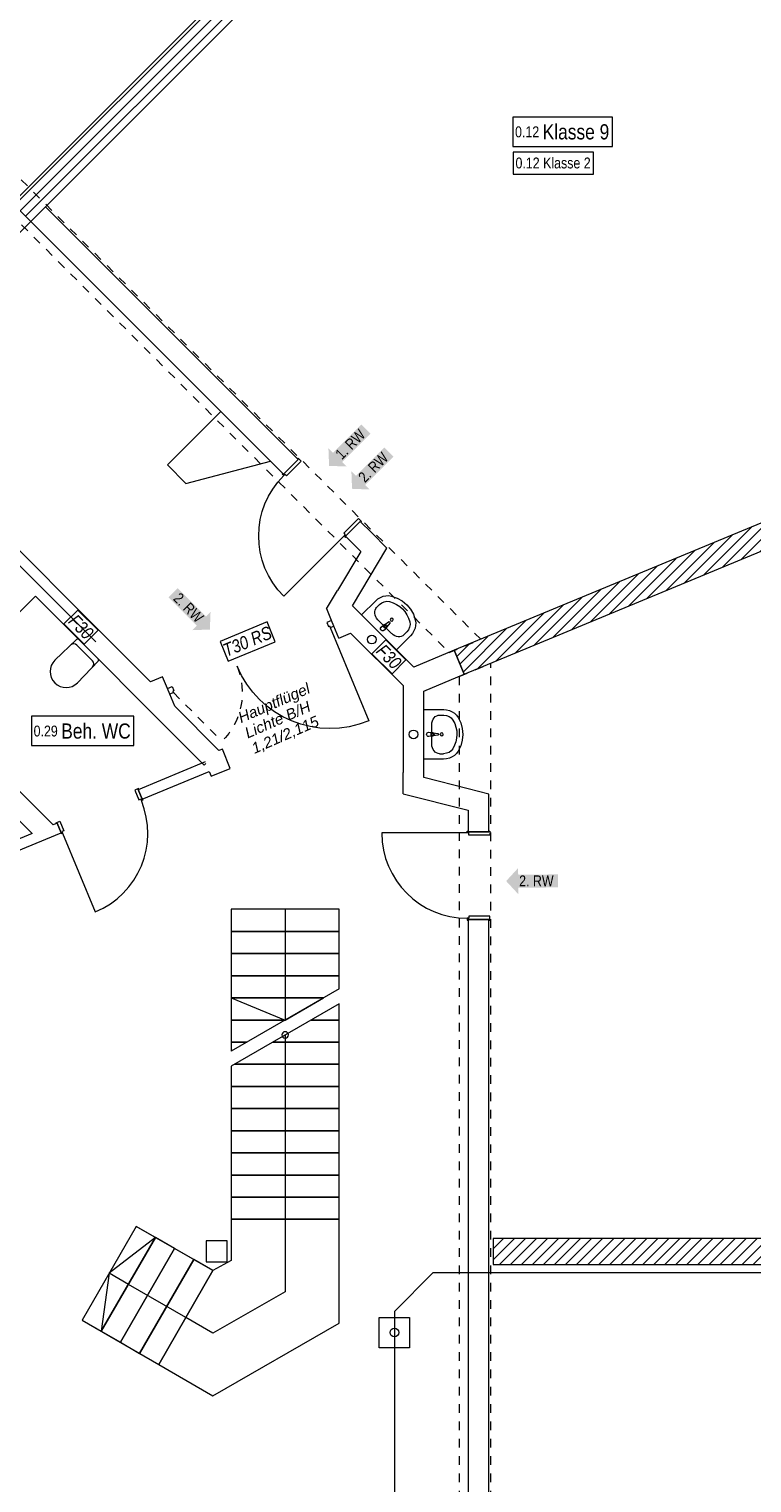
# Model space of a CAD drawing. Header units: metres. Extents: x -89 to 754, y -195 to 69.
# Tile 298 of 327: x 41 to 49, y 28 to 45. Entities that reach past the tile are written whole.
import ezdxf

# ---------------------------------------------------------------- set-up
doc = ezdxf.new("R2010")
doc.units = ezdxf.units.M
doc.header["$MEASUREMENT"] = 0
doc.linetypes.add('Strichlinie eng', pattern=[0.115, 0.075, -0.04])
doc.linetypes.add('Untersicht', pattern=[0.1, 0.075, -0.025])
for name, color, linetype in [('10 mobile Trennwand', 7, 'Continuous'), ('10 Stütze Holz', 7, 'Continuous'), ('10 Wand außen', 7, 'Continuous'), ('40 Treppe', 7, 'Continuous'), ('50 Sanitäreinrichtung', 7, 'Continuous'), ('70 Entwässerung_Schmutzwasser', 7, 'Continuous'), ('80 Raum 50stel', 7, 'Continuous'), ('97 Brandschutz', 7, 'Continuous'), ('97 Brandschutz Dokumentation', 7, 'Continuous'), ('Abbruch_80 Raumbez Abbruch 50stel', 7, 'Continuous')]:
    doc.layers.add(name, color=color, linetype=linetype)
doc.styles.add('ERSTELLTER_STIL_3', font='ARIALN.TTF')
doc.styles.add('ERSTELLTER_STIL_5', font='arial.ttf')
doc.styles.add('ERSTELLTER_STIL_6', font='ARIALN.TTF')
doc.linetypes.add('Schmutzwasserleitung', pattern='A,0,[3,995_ARC_230 ERW_GR_EG_2607291.Shx,S=0.00784,R=0,X=0,Y=0],-0.987778,0', length=0.987778)
pattern_1 = [(45, (0, 0), (-0.06363961, 0.06363961), [])]

# ---------------------------------------------------------------- blocks, each defined once
blk = doc.blocks.new('Blockrahmentür 1-Fl 27_3')
at = {"layer": '10 Wand außen', "color": 7, "linetype": 'Continuous', "lineweight": 13}
for p, q in [((0.4925, -0.01), (0.4925, 0.975)), ((-0.4925, -0.01), (-0.515, -0.01)), ((-0.515, -0.01), (-0.515, -0.02)), ((-0.515, -0.02), (-0.505, -0.02)), ((-0.505, -0.02), (-0.505, -0.26)), ((-0.4925, -0.03), (-0.4925, -0.01)), ((-0.4675, -0.03), (-0.4925, -0.03)), ((-0.4675, -0.27), (-0.4675, -0.03)), ((0.4675, -0.27), (0.4675, -0.03)), ((0.4675, -0.03), (0.4925, -0.03)), ((0.4925, -0.03), (0.4925, -0.01)), ((0.4925, -0.01), (0.515, -0.01)), ((0.515, -0.02), (0.505, -0.02)), ((0.505, -0.02), (0.505, -0.26)), ((0.515, -0.01), (0.515, -0.02)), ((-0.505, -0.26), (-0.515, -0.26)), ((-0.515, -0.26), (-0.515, -0.27)), ((-0.515, -0.27), (-0.4675, -0.27)), ((0.515, -0.27), (0.4675, -0.27)), ((0.505, -0.26), (0.515, -0.26)), ((0.515, -0.26), (0.515, -0.27))]:
    blk.add_line(p, q, dxfattribs=at)
at = {"layer": '10 Wand außen', "color": 7, "linetype": 'Continuous', "lineweight": 9}
for p, q in [((-0.505, -0.26), (-0.505, -0.02)), ((-0.505, -0.26), (-0.505, -0.02)), ((0.505, -0.26), (0.505, -0.02)), ((0.505, -0.26), (0.505, -0.02))]:
    blk.add_line(p, q, dxfattribs=at)
blk.add_arc((0.4925, -0.01), 0.985, 90, 180, dxfattribs=at)
blk = doc.blocks.new('Blockrahmentür 1-Fl 27')
at = {"layer": '10 Wand außen', "color": 7, "linetype": 'Continuous', "lineweight": 13}
for p, q in [((0.4925, 0.01), (0.4925, 0.995)), ((-0.4925, 0.01), (-0.515, 0.01)), ((-0.515, 0.01), (-0.515, 0)), ((-0.515, 0), (-0.505, 0)), ((-0.505, 0), (-0.505, -0.24)), ((-0.4925, -0.01), (-0.4925, 0.01)), ((0.4925, -0.01), (0.4925, 0.01)), ((0.4925, 0.01), (0.515, 0.01)), ((0.515, 0), (0.505, 0)), ((0.505, 0), (0.505, -0.24)), ((0.515, 0.01), (0.515, 0)), ((-0.4675, -0.01), (-0.4925, -0.01)), ((-0.4675, -0.25), (-0.4675, -0.01)), ((0.4675, -0.25), (0.4675, -0.01)), ((0.4675, -0.01), (0.4925, -0.01)), ((-0.505, -0.24), (-0.515, -0.24)), ((-0.515, -0.24), (-0.515, -0.25)), ((-0.515, -0.25), (-0.4675, -0.25)), ((0.515, -0.25), (0.4675, -0.25)), ((0.505, -0.24), (0.515, -0.24)), ((0.515, -0.24), (0.515, -0.25))]:
    blk.add_line(p, q, dxfattribs=at)
at = {"layer": '10 Wand außen', "color": 7, "linetype": 'Continuous', "lineweight": 9}
for p, q in [((-0.505, 0), (-0.505, -0.24)), ((-0.505, 0), (-0.505, -0.24)), ((0.505, 0), (0.505, -0.24)), ((0.505, 0), (0.505, -0.24))]:
    blk.add_line(p, q, dxfattribs=at)
blk.add_arc((0.4925, 0.01), 0.985, 90, 180, dxfattribs=at)
blk = doc.blocks.new('Blockrahmentür 1-Fl 27_10')
at = {"layer": '10 Wand außen', "color": 7, "linetype": 'Continuous', "lineweight": 13}
for p, q in [((0.4925, -0.01), (0.4925, 0.975)), ((-0.4925, -0.01), (-0.515, -0.01)), ((-0.515, -0.01), (-0.515, -0.02)), ((-0.515, -0.02), (-0.505, -0.02)), ((-0.505, -0.14), (-0.515, -0.14)), ((-0.515, -0.14), (-0.515, -0.15)), ((-0.515, -0.15), (-0.4675, -0.15)), ((-0.505, -0.02), (-0.505, -0.14)), ((-0.4925, -0.03), (-0.4925, -0.01)), ((-0.4675, -0.03), (-0.4925, -0.03)), ((-0.4675, -0.15), (-0.4675, -0.03)), ((0.4675, -0.15), (0.4675, -0.03)), ((0.4675, -0.03), (0.4925, -0.03)), ((0.515, -0.15), (0.4675, -0.15)), ((0.4925, -0.03), (0.4925, -0.01)), ((0.4925, -0.01), (0.515, -0.01)), ((0.515, -0.02), (0.505, -0.02)), ((0.505, -0.02), (0.505, -0.14)), ((0.505, -0.14), (0.515, -0.14)), ((0.515, -0.01), (0.515, -0.02)), ((0.515, -0.14), (0.515, -0.15))]:
    blk.add_line(p, q, dxfattribs=at)
at = {"layer": '10 Wand außen', "color": 7, "linetype": 'Continuous', "lineweight": 9}
for p, q in [((-0.505, -0.14), (-0.505, -0.02)), ((-0.505, -0.14), (-0.505, -0.02)), ((0.505, -0.14), (0.505, -0.02)), ((0.505, -0.14), (0.505, -0.02))]:
    blk.add_line(p, q, dxfattribs=at)
blk.add_arc((0.4925, -0.01), 0.985, 90, 180, dxfattribs=at)
blk = doc.blocks.new('Tür Ol 2-Fl 27_2')
at = {"layer": '10 Wand außen', "color": 7, "linetype": 'Continuous', "lineweight": 13}
for p, q in [((0.98, 0), (0.98, 1.165)), ((-0.98, 0), (-1.025, 0)), ((-1.025, 0), (-1.025, -0.07)), ((-0.98, -0.02), (-0.98, 0)), ((0.98, -0.02), (0.98, 0)), ((0.98, 0), (1.025, 0)), ((1.025, 0), (1.025, -0.07)), ((-1.025, -0.07), (-0.965, -0.07)), ((-0.965, -0.02), (-0.98, -0.02)), ((-0.965, -0.07), (-0.965, -0.02)), ((0.965, -0.07), (0.965, -0.02)), ((0.965, -0.02), (0.98, -0.02)), ((1.025, -0.07), (0.965, -0.07))]:
    blk.add_line(p, q, dxfattribs=at)
at = {"layer": '10 Wand außen', "color": 7, "linetype": 'Strichlinie eng', "lineweight": 13}
blk.add_line((-0.98, 0), (-0.676, 0.734), dxfattribs=at)
at = {"layer": '10 Wand außen', "color": 7, "linetype": 'Continuous', "lineweight": 9}
for p, q in [((-1.025, 0.15), (-1.025, 0)), ((-1.025, 0), (-1.025, -0.07)), ((-1.025, 0), (-1.025, -0.07)), ((1.025, 0.15), (1.025, 0)), ((1.025, 0), (1.025, -0.07)), ((1.025, 0), (1.025, -0.07)), ((-1.025, -0.07), (-1.025, -0.215)), ((1.025, -0.07), (1.025, -0.215))]:
    blk.add_line(p, q, dxfattribs=at)
blk.add_arc((0.98, 0), 1.165, 90, 180, dxfattribs=at)
at = {"layer": '10 Wand außen', "color": 7, "linetype": 'Strichlinie eng', "lineweight": 9}
blk.add_arc((-0.98, 0), 0.795, 0, 67.5, dxfattribs=at)
blk = doc.blocks.new('Wand WC 27_2')
at = {"layer": '50 Sanitäreinrichtung', "color": 7, "linetype": 'Continuous', "lineweight": 9}
blk.add_line((-0.128, -0.061), (0.128, -0.061), dxfattribs=at)
at = {"layer": '50 Sanitäreinrichtung', "color": 7, "linetype": 'Continuous', "lineweight": 9, "flags": 128}
blk.add_lwpolyline([(0.185, -0.365), (0.176, -0.02, 0.406228), (0.156, 0), (-0.156, 0, 0.406228), (-0.176, -0.02), (-0.185, -0.365, 1)], format="xyb", close=True, dxfattribs=at)
at = {"layer": '50 Sanitäreinrichtung', "color": 7, "linetype": 'Continuous', "lineweight": 9}
for centre, start, end in [((-0.128, -0.111), 89.9987, 178.4527), ((0.128, -0.111), 1.5473, 90.0013)]:
    blk.add_arc(centre, 0.05, start, end, dxfattribs=at)
blk = doc.blocks.new('Waschbecken 01 27_2')
at = {"layer": '50 Sanitäreinrichtung', "color": 7, "linetype": 'Continuous', "lineweight": 9}
for p, q in [((0.113, -0.092), (-0.113, -0.092)), ((-0.014, -0.097), (-0.014, -0.082)), ((-0.014, -0.082), (0.014, -0.082)), ((0.014, -0.082), (0.014, -0.097)), ((-0.223, -0.183), (-0.223, -0.229)), ((0.223, -0.183), (0.223, -0.229))]:
    blk.add_line(p, q, dxfattribs=at)
at = {"layer": '50 Sanitäreinrichtung', "color": 7, "linetype": 'Continuous', "lineweight": 9, "flags": 128}
blk.add_lwpolyline([(-0.285, 0), (-0.285, -0.229), (-0.282, -0.263), (-0.274, -0.295), (-0.261, -0.326), (-0.243, -0.353), (-0.221, -0.377), (-0.195, -0.396), (-0.133, -0.426), (-0.067, -0.444), (0, -0.45), (0.067, -0.444), (0.133, -0.426), (0.195, -0.396), (0.221, -0.377), (0.243, -0.353), (0.261, -0.326), (0.274, -0.295), (0.282, -0.263), (0.285, -0.229), (0.285, 0)], close=True, dxfattribs=at)
blk.add_lwpolyline([(-0.025, -0.057), (-0.021, -0.099, 0.12102), (-0.018, -0.109), (-0.011, -0.162, 0.882566), (0.011, -0.162), (0.018, -0.109, 0.12102), (0.021, -0.099), (0.025, -0.057, 1)], format="xyb", close=True, dxfattribs=at)
at = {"layer": '50 Sanitäreinrichtung', "color": 7, "linetype": 'Continuous', "lineweight": 9}
blk.add_circle((0, -0.207), 0.0175, dxfattribs=at)
for radius, start, end in [(0.0211, 212.771, 327.229), (0.0136, 180, 0)]:
    blk.add_arc((0, -0.097), radius, start, end, dxfattribs=at)
for centre, major_axis, ratio, start_param, end_param in [((-0.113, -0.183), (0.11, 0), 0.82489, 1.570796, 3.141593), ((0.113, -0.183), (0.11, 0), 0.82489, 0, 1.570796), ((-0.113, -0.229), (0, 0.121), 0.908696, 1.570796, 2.644618), ((0.113, -0.229), (0, 0.121), 0.908696, 3.638567, 4.712389), ((0, 0), (0, 0.382), 0.908696, 2.644618, 3.638567)]:
    blk.add_ellipse(centre, major_axis=major_axis, ratio=ratio, start_param=start_param, end_param=end_param, dxfattribs=at)
blk = doc.blocks.new('Mobiltrennwand 27')
at = {"layer": '10 mobile Trennwand', "color": 7, "linetype": 'Continuous', "lineweight": 9}
for p, q in [((6.654, 0.03), (0, 0.03)), ((0, 0.03), (0, -0.03)), ((0, 0), (6.654, 0)), ((6.654, -0.03), (6.654, 0.03)), ((0, -0.03), (6.654, -0.03))]:
    blk.add_line(p, q, dxfattribs=at)
at = {"layer": '10 mobile Trennwand', "color": 7, "linetype": 'Continuous', "lineweight": 9, "flags": 128}
for points in [[(0.08, -0.554), (0.08, 0.554), (0, 0.554), (0, -0.554)], [(0.19, -0.554), (0.19, 0.554), (0.11, 0.554), (0.11, -0.554)], [(0.3, -0.554), (0.3, 0.554), (0.22, 0.554), (0.22, -0.554)], [(0.41, -0.554), (0.41, 0.554), (0.33, 0.554), (0.33, -0.554)], [(0.52, -0.554), (0.52, 0.554), (0.44, 0.554), (0.44, -0.554)], [(0.63, -0.554), (0.63, 0.554), (0.55, 0.554), (0.55, -0.554)]]:
    blk.add_lwpolyline(points, close=True, dxfattribs=at)
blk = doc.blocks.new('Pfeil gerade 27')
at = {"layer": '97 Brandschutz', "linetype": 'Continuous', "lineweight": 18, "true_color": 0x60cd00}
blk.add_hatch(color=72, dxfattribs=at).paths.add_polyline_path([(0.3, 0), (0.161, 0.15), (0.161, 0.075), (-0.3, 0.075), (-0.3, -0.075), (0.161, -0.075), (0.161, -0.15)])

msp = doc.modelspace()

# ---------------------------------------------------------------- hatches: boundary and pattern name
at = {"layer": '10 Wand außen', "linetype": 'Continuous', "lineweight": 18, "true_color": 0x1f1f1f}
h = msp.add_hatch(dxfattribs=at)
h.set_pattern_fill('Mauerziegel_0001', color=250, style=0, pattern_type=2)
h.set_pattern_definition(pattern_1)
h.paths.add_polyline_path([(40.788, 42.323), (47.046, 48.581), (46.834, 48.793), (40.576, 42.535)])
h = msp.add_hatch(dxfattribs=at)
h.set_pattern_fill('Mauerziegel_0001', color=250, style=0, pattern_type=2)
h.set_pattern_definition(pattern_1)
h.paths.add_polyline_path([(45.789, 37.097), (53.741, 40.391), (53.626, 40.668), (45.674, 37.374)])
h = msp.add_hatch(dxfattribs=at)
h.set_pattern_fill('Mauerziegel_0001', color=250, style=0, pattern_type=2)
h.set_pattern_definition(pattern_1)
h.paths.add_polyline_path([(46.123, 30.287), (54.684, 30.287), (54.684, 30.587), (46.123, 30.587)])

# ---------------------------------------------------------------- linework, layer by layer
at = {"layer": '10 Stütze Holz', "color": 7, "linetype": 'Continuous', "lineweight": 13, "flags": 128}
msp.add_lwpolyline([(42.846, 35.975), (42.869, 35.92), (43.09, 36.011), (42.999, 36.233), (42.957, 36.216)], dxfattribs=at)
msp.add_lwpolyline([(43.054, 30.317), (43.054, 30.557), (42.814, 30.557), (42.814, 30.317)], close=True, dxfattribs=at)
at = {"layer": '10 Wand außen', "color": 7, "linetype": 'Continuous', "lineweight": 9}
for p, q in [((43.705, 39.406), (43.875, 39.576)), ((44.419, 38.692), (44.589, 38.862)), ((44.259, 37.718), (44.203, 37.852)), ((44.286, 37.654), (44.259, 37.718)), ((44.343, 37.515), (44.286, 37.654)), ((42.365, 36.934), (42.309, 37.068)), ((42.392, 36.869), (42.365, 36.934)), ((42.449, 36.731), (42.392, 36.869)), ((42.026, 35.765), (42.072, 35.654)), ((41.092, 35.379), (41.138, 35.268)), ((46.074, 35.278), (45.834, 35.278)), ((46.074, 34.268), (45.834, 34.268))]:
    msp.add_line(p, q, dxfattribs=at)
at = {"layer": '10 Wand außen', "color": 7, "linetype": 'Continuous', "lineweight": 9, "flags": 128}
for points in [[(46.834, 48.793), (40.576, 42.535)], [(40.788, 42.323), (47.046, 48.581)], [(40.788, 42.323), (40.576, 42.535)], [(40.576, 42.535), (40.788, 42.323)], [(40.958, 42.493), (40.788, 42.323)], [(43.875, 39.576), (40.958, 42.493)], [(40.258, 41.793), (40.788, 42.323)], [(40.788, 42.323), (43.705, 39.406)], [(53.626, 40.668), (45.674, 37.374)], [(45.789, 37.097), (53.741, 40.391)], [(42.982, 40.129), (42.366, 39.513)], [(43.554, 39.558), (42.982, 40.129)], [(42.366, 39.513), (42.578, 39.301)], [(42.578, 39.301), (43.554, 39.558)], [(42.17, 37.01), (39.84, 39.34)], [(44.723, 38.728), (44.589, 38.862)], [(44.419, 38.692), (44.596, 38.515)], [(44.898, 38.553), (44.723, 38.728)], [(44.596, 38.515), (44.327, 38.063)], [(44.502, 37.888), (44.898, 38.553)], [(39.623, 36.782), (40.841, 37.999)], [(40.841, 37.999), (42.791, 36.05)], [(44.2, 37.851), (44.327, 38.063)], [(45.209, 37.181), (44.502, 37.888)], [(44.343, 37.515), (44.479, 37.571)], [(44.479, 37.571), (45.084, 36.967)], [(45.674, 37.374), (45.209, 37.181)], [(45.789, 37.097), (45.674, 37.374)], [(45.674, 37.374), (45.789, 37.097)], [(45.324, 36.904), (45.789, 37.097)], [(42.309, 37.068), (42.17, 37.01)], [(45.084, 36.967), (45.084, 36.805)], [(41.046, 35.359), (39.623, 36.782)], [(45.084, 36.805), (45.084, 35.965)], [(45.324, 35.904), (45.324, 36.904)], [(39.453, 36.612), (40.806, 35.26)], [(42.96, 36.219), (42.449, 36.731)], [(42.8, 36.086), (42.026, 35.765)], [(42.957, 36.216), (42.96, 36.219)], [(42.072, 35.654), (42.846, 35.975)], [(42.791, 36.05), (42.808, 36.067)], [(45.084, 35.717), (45.084, 35.965)], [(45.834, 35.775), (45.324, 35.904)], [(46.074, 35.715), (45.834, 35.775)], [(45.084, 35.717), (45.834, 35.528)], [(46.074, 35.278), (46.074, 35.715)], [(45.834, 35.528), (45.834, 35.278)], [(40.806, 35.26), (39.555, 34.742)], [(39.601, 34.631), (41.138, 35.268)], [(41.092, 35.379), (41.046, 35.359)], [(45.834, 34.268), (45.834, 26.693)], [(46.074, 26.693), (46.074, 34.268)], [(54.684, 30.587), (46.123, 30.587)], [(46.123, 30.587), (46.123, 30.287)], [(46.123, 30.287), (54.684, 30.287)]]:
    msp.add_lwpolyline(points, dxfattribs=at)
at = {"layer": '10 Wand außen', "color": 7, "linetype": 'Untersicht', "lineweight": 13, "flags": 128}
for points in [[(45.981, 37.501), (36.166, 47.317)], [(36.015, 46.952), (45.616, 37.35)], [(45.616, 37.35), (45.981, 37.501)], [(45.731, 37.073), (46.096, 37.224)], [(46.096, 23.972), (46.096, 37.224)], [(45.731, 37.073), (45.731, 23.607)]]:
    msp.add_lwpolyline(points, dxfattribs=at)
at = {"layer": '40 Treppe', "color": 7, "linetype": 'Continuous', "lineweight": 9}
for p, q in [((44.349, 34.385), (43.099, 34.385)), ((43.099, 34.385), (43.099, 34.129)), ((43.724, 34.385), (43.724, 34.129)), ((44.349, 34.129), (44.349, 34.385)), ((43.099, 34.129), (44.349, 34.129)), ((44.349, 34.129), (43.099, 34.129)), ((43.099, 34.129), (43.099, 33.874)), ((43.724, 34.129), (43.724, 33.107)), ((44.349, 33.874), (44.349, 34.129)), ((43.099, 33.874), (44.349, 33.874)), ((44.349, 33.874), (43.099, 33.874)), ((43.099, 33.874), (43.099, 33.618)), ((44.349, 33.618), (44.349, 33.874)), ((43.099, 33.618), (44.349, 33.618)), ((44.349, 33.618), (43.099, 33.618)), ((43.099, 33.618), (43.099, 33.363)), ((44.349, 33.468), (44.349, 33.618)), ((44.349, 33.468), (43.099, 32.746)), ((43.099, 33.363), (44.166, 33.363)), ((44.166, 33.363), (43.099, 33.363)), ((43.099, 33.363), (43.099, 33.107)), ((43.099, 33.363), (43.724, 33.107)), ((44.349, 33.295), (43.099, 32.573)), ((43.724, 33.107), (44.166, 33.363)), ((44.349, 30.807), (44.349, 33.295)), ((44.349, 33.107), (44.349, 33.295)), ((43.099, 33.107), (43.724, 33.107)), ((43.724, 33.107), (43.099, 33.107)), ((43.099, 33.107), (43.099, 32.852)), ((44.349, 33.107), (44.024, 33.107)), ((44.024, 33.107), (44.349, 33.107)), ((44.349, 33.107), (44.024, 33.107)), ((44.349, 32.852), (44.349, 33.107)), ((43.724, 32.934), (43.724, 30.807)), ((43.099, 32.852), (43.281, 32.852)), ((43.281, 32.852), (43.099, 32.852)), ((43.099, 32.852), (43.099, 32.746)), ((44.349, 32.852), (43.581, 32.852)), ((43.581, 32.852), (44.349, 32.852)), ((44.349, 32.852), (43.581, 32.852)), ((44.349, 32.596), (44.349, 32.852)), ((43.099, 32.573), (43.099, 30.807)), ((43.099, 32.573), (43.099, 32.34)), ((44.349, 32.596), (43.138, 32.596)), ((43.138, 32.596), (44.349, 32.596)), ((44.349, 32.596), (43.138, 32.596)), ((44.349, 32.34), (44.349, 32.596)), ((44.349, 32.34), (43.099, 32.34)), ((43.099, 32.34), (44.349, 32.34)), ((44.349, 32.34), (43.099, 32.34)), ((43.099, 32.34), (43.099, 32.085)), ((44.349, 32.085), (44.349, 32.34)), ((44.349, 32.085), (43.099, 32.085)), ((43.099, 32.085), (44.349, 32.085)), ((44.349, 32.085), (43.099, 32.085)), ((43.099, 32.085), (43.099, 31.829)), ((44.349, 31.829), (44.349, 32.085)), ((44.349, 31.829), (43.099, 31.829)), ((43.099, 31.829), (44.349, 31.829)), ((44.349, 31.829), (43.099, 31.829)), ((43.099, 31.829), (43.099, 31.574)), ((44.349, 31.574), (44.349, 31.829)), ((44.349, 31.574), (43.099, 31.574)), ((43.099, 31.574), (44.349, 31.574)), ((44.349, 31.574), (43.099, 31.574)), ((43.099, 31.574), (43.099, 31.318)), ((44.349, 31.318), (44.349, 31.574)), ((44.349, 31.318), (43.099, 31.318)), ((43.099, 31.318), (44.349, 31.318)), ((44.349, 31.318), (43.099, 31.318)), ((43.099, 31.318), (43.099, 31.063)), ((44.349, 31.063), (44.349, 31.318)), ((44.349, 31.063), (43.099, 31.063)), ((43.099, 31.063), (44.349, 31.063)), ((44.349, 31.063), (43.099, 31.063)), ((43.099, 31.063), (43.099, 30.807)), ((44.349, 30.807), (44.349, 31.063)), ((42.006, 30.725), (41.38, 29.643)), ((42.006, 30.725), (41.38, 29.643)), ((42.891, 30.214), (42.006, 30.725)), ((42.227, 30.597), (42.006, 30.725)), ((43.099, 30.807), (43.099, 30.625)), ((44.349, 30.807), (43.099, 30.807)), ((44.349, 30.807), (43.099, 30.807)), ((43.099, 30.807), (44.349, 30.807)), ((44.349, 30.807), (43.099, 30.807)), ((43.099, 30.807), (43.099, 30.625)), ((43.724, 30.807), (43.724, 30.625)), ((44.349, 30.625), (44.349, 30.807)), ((44.349, 30.625), (44.349, 30.807)), ((41.602, 29.515), (42.227, 30.597)), ((42.227, 30.597), (41.602, 29.515)), ((41.602, 29.515), (42.227, 30.597)), ((42.227, 30.597), (41.693, 30.184)), ((42.448, 30.469), (42.227, 30.597)), ((43.099, 30.625), (43.099, 30.333)), ((43.099, 30.625), (43.099, 30.333)), ((43.724, 30.625), (43.724, 29.971)), ((44.349, 29.609), (44.349, 30.625)), ((44.349, 29.609), (44.349, 30.625)), ((41.823, 29.387), (42.448, 30.469)), ((42.448, 30.469), (41.823, 29.387)), ((41.823, 29.387), (42.448, 30.469)), ((42.67, 30.342), (42.448, 30.469)), ((42.044, 29.259), (42.67, 30.342)), ((42.67, 30.342), (42.044, 29.259)), ((42.044, 29.259), (42.67, 30.342)), ((42.265, 29.132), (42.891, 30.214)), ((42.265, 29.132), (42.891, 30.214)), ((42.891, 30.214), (42.265, 29.132)), ((42.265, 29.132), (42.891, 30.214)), ((42.891, 30.214), (42.67, 30.342)), ((43.099, 30.333), (42.891, 30.214)), ((43.099, 30.333), (42.891, 30.214)), ((41.693, 30.184), (41.602, 29.515)), ((41.914, 30.056), (41.693, 30.184)), ((42.578, 29.673), (41.914, 30.056)), ((43.724, 29.971), (42.89, 29.492)), ((41.38, 29.643), (42.265, 29.132)), ((41.38, 29.643), (41.602, 29.515)), ((42.89, 29.492), (42.578, 29.673)), ((42.888, 28.771), (44.349, 29.609)), ((42.888, 28.771), (44.349, 29.609)), ((41.602, 29.515), (41.823, 29.387)), ((41.823, 29.387), (42.044, 29.259)), ((42.044, 29.259), (42.265, 29.132)), ((42.265, 29.132), (42.888, 28.771)), ((42.265, 29.132), (42.888, 28.771))]:
    msp.add_line(p, q, dxfattribs=at)
at = {"layer": '40 Treppe', "color": 7, "linetype": 'Continuous', "lineweight": 9, "flags": 128}
msp.add_lwpolyline([(43.686, 32.934, 1), (43.761, 32.934, 1)], format="xyb", close=True, dxfattribs=at)
at = {"layer": '70 Entwässerung_Schmutzwasser', "color": 7, "linetype": 'Continuous', "lineweight": 9}
msp.add_line((39.55, 39.46), (41.539, 37.471), dxfattribs=at)
at = {"layer": '70 Entwässerung_Schmutzwasser', "color": 34, "linetype": 'Schmutzwasserleitung', "lineweight": 18, "true_color": 0xa85100}
for p, q in [((45.429, 30.187), (44.984, 29.741)), ((55.664, 30.187), (45.429, 30.187)), ((44.984, 29.741), (44.984, 24.794))]:
    msp.add_line(p, q, dxfattribs=at)
at = {"layer": '70 Entwässerung_Schmutzwasser', "color": 34, "linetype": 'Continuous', "lineweight": 18, "true_color": 0xa85100}
msp.add_lwpolyline([(44.809, 29.675), (45.159, 29.675), (45.159, 29.325), (44.809, 29.325)], close=True, dxfattribs=at)
at = {"layer": '70 Entwässerung_Schmutzwasser', "color": 7, "linetype": 'Continuous', "lineweight": 9}
for centre in [(44.724, 37.497), (45.204, 36.404)]:
    msp.add_circle(centre, 0.05, dxfattribs=at)
at = {"layer": '70 Entwässerung_Schmutzwasser', "color": 34, "linetype": 'Schmutzwasserleitung', "lineweight": 18, "true_color": 0xa85100}
msp.add_circle((44.984, 29.5), 0.05, dxfattribs=at)
at = {"layer": '80 Raum 50stel', "color": 8, "linetype": 'Continuous', "lineweight": 18, "flags": 128}
for points in [[(46.352, 43.189), (47.501, 43.189), (47.501, 43.528), (46.352, 43.528), (46.352, 43.189)], [(40.796, 36.274), (41.978, 36.274), (41.978, 36.612), (40.796, 36.612), (40.796, 36.274)]]:
    msp.add_lwpolyline(points, close=True, dxfattribs=at)
at = {"layer": '97 Brandschutz', "color": 1, "linetype": 'Continuous', "lineweight": 13, "flags": 128}
for points in [[(41.171, 37.678), (41.404, 37.445), (41.565, 37.606), (41.332, 37.839), (41.171, 37.678)], [(43.067, 37.248), (43.61, 37.473), (43.516, 37.701), (42.972, 37.476), (43.067, 37.248)], [(44.725, 37.335), (44.957, 37.102), (45.118, 37.263), (44.886, 37.496), (44.725, 37.335)]]:
    msp.add_lwpolyline(points, close=True, dxfattribs=at)
at = {"layer": 'Abbruch_80 Raumbez Abbruch 50stel', "color": 40, "linetype": 'Continuous', "lineweight": 9, "true_color": 0xe6c200, "flags": 128}
msp.add_lwpolyline([(46.357, 42.869), (47.284, 42.869), (47.284, 43.125), (46.357, 43.125), (46.357, 42.869)], close=True, dxfattribs=at)

# ---------------------------------------------------------------- block references
at = {"layer": '10 mobile Trennwand', "color": 7, "linetype": 'Continuous', "lineweight": 9, "rotation": 337.4999999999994}
msp.add_blockref('Mobiltrennwand 27', (36.675, 27.39), dxfattribs=at)
at = {"layer": '10 Wand außen', "color": 7, "linetype": 'Continuous', "lineweight": 13, "xscale": -1}
for name, p, rotation in [('Blockrahmentür 1-Fl 27', (44.062, 39.049), 134.9999999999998), ('Tür Ol 2-Fl 27_2', (43.339, 37.261), 202.4999999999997)]:
    msp.add_blockref(name, p, dxfattribs=dict(at, rotation=rotation))
at = {"layer": '10 Wand außen', "color": 7, "linetype": 'Continuous', "lineweight": 13}
for name, p, rotation in [('Blockrahmentür 1-Fl 27_10', (41.613, 35.443), 202.5000000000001), ('Blockrahmentür 1-Fl 27_3', (45.814, 34.773), 90)]:
    msp.add_blockref(name, p, dxfattribs=dict(at, rotation=rotation))
at = {"layer": '50 Sanitäreinrichtung', "color": 7, "linetype": 'Continuous', "lineweight": 13, "xscale": -1}
for p, rotation in [((44.808, 37.582), 135.0000000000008), ((45.324, 36.404), 89.9663822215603)]:
    msp.add_blockref('Waschbecken 01 27_2', p, dxfattribs=dict(at, rotation=rotation))
at = {"layer": '50 Sanitäreinrichtung', "color": 7, "linetype": 'Continuous', "lineweight": 13, "rotation": 315}
msp.add_blockref('Wand WC 27_2', (41.454, 37.387), dxfattribs=at)
at = {"layer": '97 Brandschutz', "color": 7, "linetype": 'Continuous', "lineweight": 13, "xscale": -1}
for p, rotation in [((44.443, 39.715), 45.00000000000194), ((44.708, 39.45), 45.00000000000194), ((42.643, 37.826), 135.0000000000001), ((46.574, 34.711), 0.1103822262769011)]:
    msp.add_blockref('Pfeil gerade 27', p, dxfattribs=dict(at, rotation=rotation))

# ---------------------------------------------------------------- texts
at = {"layer": '80 Raum 50stel', "color": 7, "linetype": 'Continuous', "lineweight": 9, "char_height": 0.125, "attachment_point": 7, "style": 'ERSTELLTER_STIL_3'}
for s, insert in [('\\A1;{\\pql;\\fArial Narrow|b0|i0|c0|p0;\\W1.000000;0.\\fArial Narrow|b0|i0|c0|p0;\\W1.000000;12\\fArial Narrow|b0|i0|c0|p0;\\W1.000000; \\fArial Narrow|b0|i0|c0|p0;\\H1.400000x;\\W1.000000;Klasse 9}', (46.377, 43.268)), ('\\A1;{\\pql;\\fArial Narrow|b0|i0|c0|p0;\\W1.000000;0.2\\fArial Narrow|b0|i0|c0|p0;\\W1.000000;9\\fArial Narrow|b0|i0|c0|p0;\\W1.000000; \\fArial Narrow|b0|i0|c0|p0;\\H1.400000x;\\W1.000000;Beh. WC}', (40.821, 36.352))]:
    msp.add_mtext(s, dxfattribs=dict(at, insert=insert))
at = {"layer": '97 Brandschutz', "color": 7, "linetype": 'Continuous', "lineweight": 9, "char_height": 0.125, "attachment_point": 1, "style": 'ERSTELLTER_STIL_3'}
for s, insert, rotation in [('\\A1;{\\pql;\\fArial Narrow|b0|i0|c0|p0;\\W1.000000;1. RW}', (44.291, 39.655), 45), ('\\A1;{\\pql;\\fArial Narrow|b0|i0|c0|p0;\\W1.000000;2\\fArial Narrow|b0|i0|c0|p0;\\W1.000000;. RW}', (44.556, 39.389), 45), ('\\A1;{\\pql;\\fArial Narrow|b0|i0|c0|p0;\\W1.000000;2\\fArial Narrow|b0|i0|c0|p0;\\W1.000000;. RW}', (42.511, 38.05), 315), ('\\A1;{\\pql;\\fArial Narrow|b0|i0|c0|p0;\\W1.000000;2\\fArial Narrow|b0|i0|c0|p0;\\W1.000000;. RW}', (46.424, 34.775), 0.1104)]:
    msp.add_mtext(s, dxfattribs=dict(at, insert=insert, rotation=rotation))
at = {"layer": '97 Brandschutz', "color": 1, "linetype": 'Continuous', "lineweight": 13, "char_height": 0.15, "attachment_point": 1, "style": 'ERSTELLTER_STIL_6'}
for s, insert, rotation in [('\\A1;{\\pql;\\fArial Narrow|b0|i1|c0|p0;\\W1.000000;F\\fArial Narrow|b0|i1|c0|p0;\\W1.000000;30}', (41.317, 37.802), 315), ('\\A1;{\\pql;\\fArial Narrow|b0|i1|c0|p0;\\W1.000000;T30 RS}', (42.989, 37.435), 22.5), ('\\A1;{\\pql;\\fArial Narrow|b0|i1|c0|p0;\\W1.000000;F\\fArial Narrow|b0|i1|c0|p0;\\W1.000000;30}', (44.87, 37.459), 315)]:
    msp.add_mtext(s, dxfattribs=dict(at, insert=insert, rotation=rotation))
at = {"layer": '97 Brandschutz Dokumentation', "color": 7, "linetype": 'Continuous', "lineweight": 9, "insert": (43.165, 36.647), "char_height": 0.125, "attachment_point": 1, "rotation": 23.5988, "line_spacing_factor": 0.928433, "style": 'ERSTELLTER_STIL_5'}
msp.add_mtext('\\A1;{\\pql;\\fArial|b0|i1|c0|p0;\\W1.000000;Hauptflügel\\P\\pql;\\fArial|b0|i1|c0|p0;\\W1.000000;Lichte B/H\\P\\pql;\\fArial|b0|i1|c0|p0;\\W1.000000;1,21/2,11\\fArial|b0|i1|c0|p0;\\W1.000000;5}', dxfattribs=at)
at = {"layer": 'Abbruch_80 Raumbez Abbruch 50stel', "color": 40, "linetype": 'Continuous', "lineweight": 9, "true_color": 0xe6c200, "insert": (46.382, 43.061), "char_height": 0.125, "attachment_point": 1, "style": 'ERSTELLTER_STIL_3'}
msp.add_mtext('\\A1;{\\pql;\\fArial Narrow|b0|i0|c0|p0;\\W1.000000;0.12\\fArial Narrow|b0|i0|c0|p0;\\W1.000000; \\fArial Narrow|b0|i0|c0|p0;\\W1.000000;Klasse 2}', dxfattribs=at)

doc.saveas('drawing.dxf')
